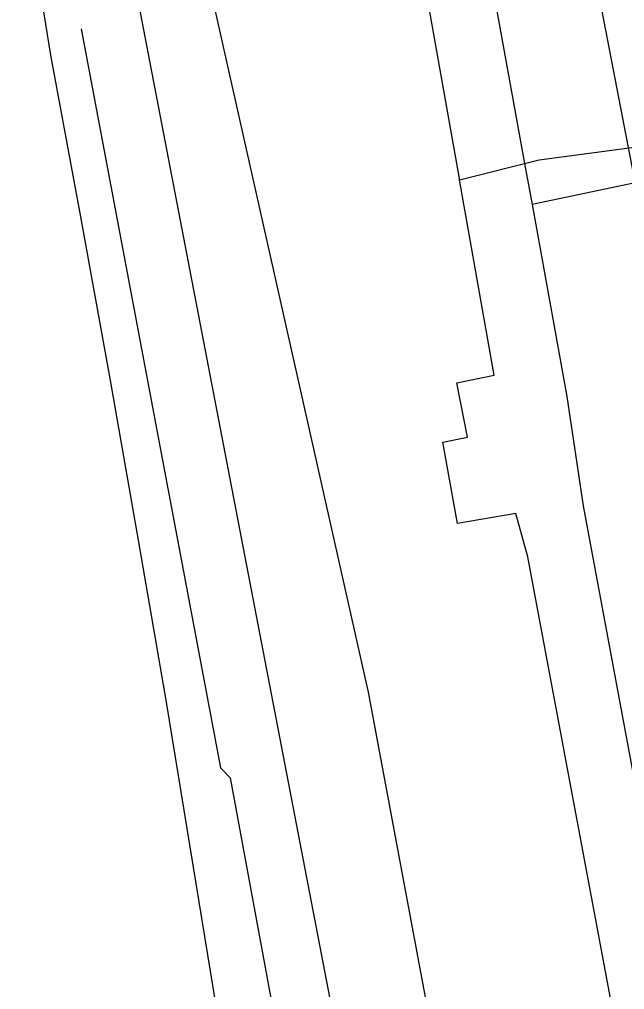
# Model space of a CAD drawing. Extents: x 3392644 to 3430565, y 576657 to 602123.
# Drawn here: x 3414552 to 3414763.4, y 586038.2 to 586377.1 of the extents above; entities that cross this region are included whole.
import ezdxf

# ---------------------------------------------------------------- set-up
doc = ezdxf.new("R2010")
doc.units = 0
for name, color, linetype in [('V-LEVE-TOET', 7, 'Continuous'), ('V-ROAD-CNTR', 7, 'Continuous'), ('V-SITE-OTLN', 7, 'Continuous'), ('V-TOPO-SHOR', 7, 'Continuous'), ('V-UTIL-LINE', 7, 'Continuous')]:
    doc.layers.add(name, color=color, linetype=linetype)

msp = doc.modelspace()

# ---------------------------------------------------------------- linework, layer by layer
at = {"layer": 'V-LEVE-TOET'}
for points in [[(3414555.35, 586410.69), (3414558.68, 586390.72), (3414562.82, 586364.66), (3414573.29, 586308.21), (3414583.52, 586251.71), (3414593.51, 586195.17), (3414603.25, 586138.58)], [(3414603.25, 586138.58), (3414649.71, 585854.59), (3414711.93, 585533.77), (3414719.44, 585497.11), (3414722.6, 585483.28), (3414723.82, 585477.51), (3414726.99, 585462.53), (3414733.12, 585425.9), (3414764.48, 585244.14), (3414795.26, 585067.9), (3414806.08, 584958.18), (3414821.29, 584861.45), (3414827.81, 584843.41), (3414832.4, 584832.3), (3414836.26, 584819.14), (3414838.72, 584805.31), (3414839.7, 584798.08), (3414842.9, 584774.23), (3414849.02, 584736.92), (3414860.62, 584665.06), (3414902.74, 584504.43)]]:
    msp.add_lwpolyline(points, dxfattribs=at)
at = {"layer": 'V-ROAD-CNTR'}
for points in [[(3414495.96, 586889.66), (3414759.53, 585519.47)], [(3414963.1, 585304.96), (3414684.54, 586747.91)]]:
    msp.add_lwpolyline(points, dxfattribs=at)
at = {"layer": 'V-SITE-OTLN'}
msp.add_lwpolyline([(3416164.26, 584550.73), (3416161.14, 584568.02), (3416096.98, 584831.41), (3415527.97, 584706.69), (3415441.08, 585124.78), (3414885.81, 585003.87), (3414787.58, 585534.11), (3414673.97, 586142.09), (3414579.09, 586564.15), (3414488.41, 587013.49), (3414833.01, 587097.56), (3414846.39, 587100.48), (3414855.95, 587102.43), (3414865.51, 587103.91), (3415026.6, 587138), (3415544.27, 587252.39), (3415572.46, 587260.15), (3415594.45, 587264.54), (3415667.11, 587280.6), (3416201.5, 587400.79), (3417016.15, 587577.2)], dxfattribs=at)
at = {"layer": 'V-TOPO-SHOR'}
msp.add_line((3414573.5, 586373.88), (3414622.27, 586115.62), dxfattribs=at)
msp.add_lwpolyline([(3414622.27, 586115.62), (3414625.61, 586112.14), (3414651.99, 585968.97), (3414699.96, 585714.79), (3414738.66, 585507.21)], dxfattribs=at)
at = {"layer": 'V-UTIL-LINE'}
for points in [[(3414705.75, 586321.04), (3414733.54, 586328.09), (3414771.12, 586333.04), (3414917.1, 586367.06), (3415118.36, 586413.54), (3415121.59, 586390.52), (3415126.39, 586391.54), (3415123.15, 586415.54), (3415203.93, 586432.25), (3415391.11, 586476.53), (3415513.76, 586503.66), (3415469.05, 586698.86)], [(3414705.66, 586321.56), (3414669.62, 586524.54), (3414645.09, 586659.62), (3414600.06, 586650.67), (3414426.78, 586610.59), (3414297.53, 586577.63), (3414111.17, 586533.85), (3413982.89, 586506.2), (3413957.79, 586617.92), (3413973.02, 586620.63), (3413995.06, 586530.93), (3414143.68, 586565.45), (3414369.77, 586617.5), (3414436.46, 586634.15), (3414594.35, 586671.19), (3414663.55, 586684.21), (3414704.83, 586457.26), (3414728.46, 586326.85)], [(3415359.76, 586456.1), (3415272.37, 586435.33), (3415131.68, 586405.88), (3415136.4, 586384.03), (3415119.68, 586380.48), (3415114.3, 586401.5), (3415096.77, 586395.31), (3415041.32, 586382.67), (3415033.7, 586382.31), (3415037.75, 586363.61), (3415022.52, 586360.07), (3415018.81, 586378.28), (3414915.37, 586353.04), (3414797.53, 586326.42), (3414731.06, 586312.49)], [(3414728.46, 586326.85), (3414731.06, 586312.49), (3414743.23, 586245.36), (3414748.89, 586207.23)], [(3414729.53, 586189.32), (3414725.33, 586204.55), (3414704.97, 586200.99), (3414699.89, 586229.46), (3414708.5, 586231.15), (3414704.78, 586250.19), (3414717.86, 586252.89), (3414705.75, 586321.04), (3414705.66, 586321.56)], [(3414748.89, 586207.23), (3414831.27, 585764.97), (3414934.31, 585199.34), (3414951, 585114.99), (3415354.54, 585207.72), (3415760.91, 585305.19), (3415759.73, 585314.09), (3415652.75, 585293.76), (3415634.41, 585364.49), (3415644.72, 585367.7), (3415659.77, 585302.5), (3415735.93, 585319.36), (3415731.47, 585341.45), (3416082.44, 585422.3), (3416225.2, 585455.55)], [(3414850.71, 585542.72), (3414729.53, 586189.32)]]:
    msp.add_lwpolyline(points, dxfattribs=at)

doc.saveas('drawing.dxf')
